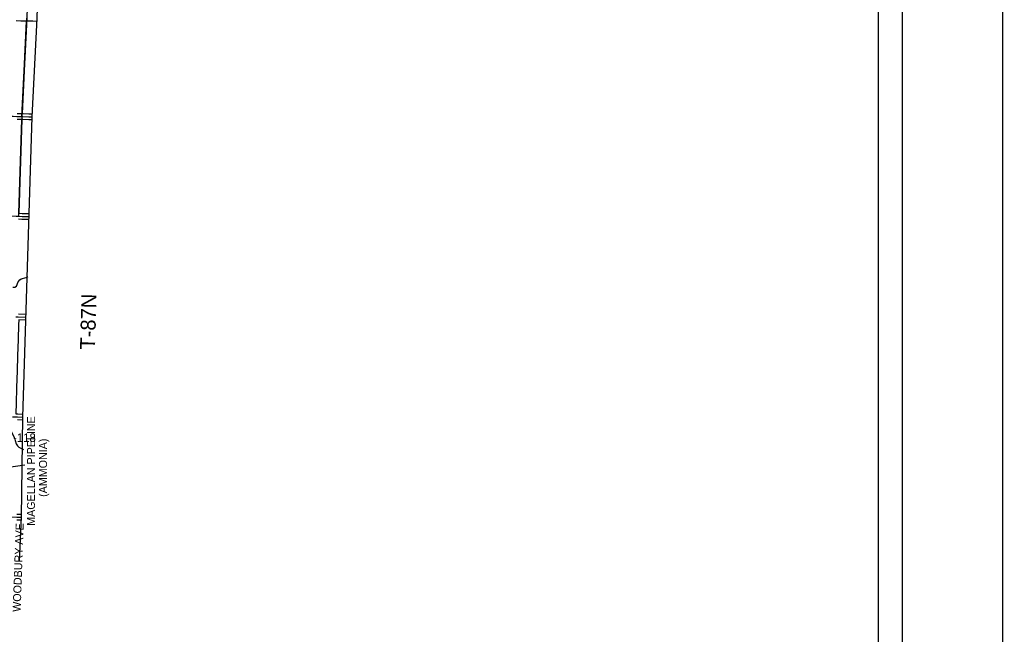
# Model space of a CAD drawing. Extents: x -157.2 to -99.3, y 12.2 to 46.2.
# Drawn here: x -111.04 to -101.22, y 21.8 to 27.94 of the extents above; entities that cross this region are included whole.
import ezdxf

# ---------------------------------------------------------------- set-up
doc = ezdxf.new("R2010")
doc.units = 0
for name, color, linetype in [('tdCoClipBndry', 7, 'Continuous'), ('tdCoCoAdjSecRdTxt', 7, 'Continuous'), ('tdCoCoBndry', 7, 'Continuous'), ('tdCoCoBndryPart', 7, 'Continuous'), ('tdCoFrame', 7, 'Continuous'), ('tdCoHydroRiver', 7, 'Continuous'), ('tdCoPipe', 7, 'Continuous'), ('tdCoPipeTxt', 7, 'Continuous'), ('tdCoPlotFrame', 7, 'Continuous'), ('tdCoSecRteBand', 7, 'Continuous'), ('tdCoSecRteCL', 7, 'Continuous'), ('tdCoSectLine', 7, 'Continuous'), ('tdCoSectLinePart', 7, 'Continuous'), ('tdCoStrucSecCoName', 7, 'Continuous'), ('tdCoSurfConc', 7, 'Continuous'), ('tdCoSurfGravel', 7, 'Continuous'), ('tdCoTwpBndryShd', 7, 'Continuous'), ('tdCoTwpRngTxt', 7, 'Continuous')]:
    doc.layers.add(name, color=color, linetype=linetype)

msp = doc.modelspace()

# ---------------------------------------------------------------- linework, layer by layer
at = {"layer": 'tdCoClipBndry'}
msp.add_lwpolyline([(-113.7794, 34.3475), (-110.7864, 34.2515), (-110.7527, 34.2444), (-110.7233, 34.2263), (-110.7018, 34.1994), (-110.6908, 34.1667), (-110.7147, 32.9562), (-110.7483, 31.9531), (-110.7733, 30.9585), (-110.8153, 29.9557), (-110.8218, 29.4734), (-110.8686, 27.9499), (-110.9166, 26.9673), (-111.0098, 23.9689), (-111.0246, 22.9691), (-111.0434, 22.5326)], dxfattribs=at)
at = {"layer": 'tdCoCoBndry'}
msp.add_lwpolyline([(-111.4683, 34.1721), (-111.0103, 34.1564), (-110.7896, 34.1515), (-110.8146, 32.9583), (-110.8482, 31.956), (-110.8733, 30.9611), (-110.9152, 29.9584), (-110.9217, 29.4765), (-110.9383, 28.9546), (-110.9672, 27.9529), (-110.9685, 27.9529), (-111.0165, 26.9713), (-111.0495, 25.9743)], dxfattribs=at)
at = {"layer": 'tdCoCoBndryPart'}
for points in [[(-110.9699, 27.924), (-111.015, 27.0009)], [(-111.0175, 26.9404), (-111.0485, 26.0043)]]:
    msp.add_lwpolyline(points, dxfattribs=at)
at = {"layer": 'tdCoFrame'}
for points in [[(-155.7179, 45.1623), (-102.2179, 45.1623), (-102.2179, 13.1623), (-155.7179, 13.1623)], [(-155.4779, 44.9223), (-102.4579, 44.9223), (-102.4579, 13.4023), (-155.4779, 13.4023)]]:
    msp.add_lwpolyline(points, close=True, dxfattribs=at)
at = {"layer": 'tdCoHydroRiver'}
for points in [[(-111.1073, 25.2653), (-111.0868, 25.2648), (-111.0707, 25.277), (-111.0539, 25.3192), (-111.0391, 25.3393), (-111.0247, 25.3484), (-110.9738, 25.3645), (-110.9579, 25.3733)], [(-111.4115, 24.1749), (-111.3135, 24.1187), (-111.2888, 24.0976), (-111.2647, 24.0528), (-111.2388, 24.0174), (-111.2253, 23.9886), (-111.2183, 23.9553), (-111.1601, 23.886), (-111.1603, 23.8797), (-111.1422, 23.8461), (-111.1224, 23.8187), (-111.0982, 23.7755), (-111.0864, 23.7468), (-111.0851, 23.7357), (-111.0733, 23.7007), (-111.0597, 23.6798), (-111.0473, 23.6685), (-111.0019, 23.6449)]]:
    msp.add_lwpolyline(points, dxfattribs=at)
at = {"layer": 'tdCoPipe'}
msp.add_lwpolyline([(-111.4314, 23.427), (-110.9885, 23.4903)], dxfattribs=at)
at = {"layer": 'tdCoPlotFrame'}
msp.add_lwpolyline([(-157.2179, 46.1623), (-101.2179, 46.1623), (-101.2179, 12.1623), (-157.2179, 12.1623)], close=True, dxfattribs=at)
at = {"layer": 'tdCoSecRteBand'}
for points in [[(-110.8699, 27.9216), (-110.9073, 27.9227), (-110.9687, 27.9238), (-110.9752, 27.9239), (-111.0262, 27.9242), (-111.0264, 27.9242), (-111.0267, 27.9243), (-111.0761, 27.9254)], [(-110.9175, 26.9386), (-110.9484, 26.9388), (-110.949, 26.9388), (-110.9495, 26.9388), (-111.0071, 26.9413), (-111.0161, 26.9413), (-111.023, 26.9413), (-111.0232, 26.9413), (-111.0235, 26.9413), (-111.0661, 26.942)], [(-111.0645, 27.002), (-111.0227, 27.0013), (-111.0161, 27.0013), (-111.0064, 27.0013), (-111.0058, 27.0013), (-111.0052, 27.0012), (-110.9475, 26.9988), (-110.9151, 26.9986)], [(-110.9485, 25.9408), (-110.9522, 25.9409), (-110.9523, 25.9409), (-110.9525, 25.9409), (-111.0163, 25.9429), (-111.0165, 25.9429), (-111.0167, 25.9429), (-111.0504, 25.9443)], [(-111.0478, 26.0042), (-111.0143, 26.0028), (-110.9508, 26.0009), (-110.9467, 26.0008)], [(-111.0524, 24.999), (-110.9779, 24.9972)], [(-110.9797, 24.9372), (-111.0482, 24.9389), (-111.0482, 24.9388), (-111.0487, 24.9388), (-111.0509, 24.8915), (-111.0548, 24.7453), (-111.0548, 24.7452), (-111.0548, 24.7451), (-111.0607, 24.5788), (-111.0642, 24.4317), (-111.0642, 24.4316), (-111.0642, 24.4314), (-111.0701, 24.2658), (-111.0746, 24.1044), (-111.0746, 24.1043), (-111.0746, 24.1041), (-111.078, 24.0072), (-111.078, 24.0072), (-111.078, 24.0072), (-111.0783, 24.0003), (-111.0591, 23.9998), (-111.0591, 23.9998), (-111.0591, 23.9998), (-111.0089, 23.9983)], [(-111.0103, 23.9383), (-111.0609, 23.9398)], [(-111.0671, 22.9973), (-111.0278, 22.9985), (-111.0241, 22.9987)], [(-111.0259, 22.9385), (-111.0667, 22.9373)]]:
    msp.add_lwpolyline(points, dxfattribs=at)
at = {"layer": 'tdCoSecRteCL'}
for points in [[(-112.0081, 27.023), (-111.97, 27.0208), (-111.8647, 27.0142), (-111.7081, 27.0075), (-111.6502, 27.0036), (-111.5545, 26.9981), (-111.5064, 26.9949), (-111.4526, 26.9905), (-111.3486, 26.9865), (-111.3086, 26.9846), (-111.2546, 26.9811), (-111.1794, 26.9782), (-111.1454, 26.9764), (-111.0656, 26.972), (-111.023, 26.9713), (-111.0161, 26.9713), (-111.0064, 26.9713), (-110.9482, 26.9688), (-110.9165, 26.9686)], [(-112.0471, 26.0195), (-112.0307, 26.019), (-111.8763, 26.0121), (-111.7572, 26.0071), (-111.5779, 25.9985), (-111.4344, 25.9914), (-111.2615, 25.9842), (-111.0741, 25.9753), (-111.0491, 25.9743), (-111.0154, 25.9728), (-110.9515, 25.9709), (-110.9476, 25.9708)], [(-111.0773, 24.9697), (-111.0532, 24.969), (-110.9788, 24.9672)], [(-111.1094, 23.9712), (-111.06, 23.9698), (-111.0099, 23.9683)], [(-112.1304, 23.005), (-112.1075, 23.0045), (-112.0061, 23.0028), (-111.9001, 22.9993), (-111.7953, 22.9971), (-111.6964, 22.9922), (-111.596, 22.9872), (-111.5181, 22.9848), (-111.4017, 22.9813), (-111.3179, 22.9806), (-111.2614, 22.9794), (-111.1921, 22.9749), (-111.1457, 22.9719), (-111.1304, 22.971), (-111.1243, 22.9706), (-111.0676, 22.9673), (-111.0266, 22.9685), (-111.0246, 22.9686)]]:
    msp.add_lwpolyline(points, dxfattribs=at)
at = {"layer": 'tdCoSectLine'}
for points in [[(-111.0165, 26.9713), (-110.9685, 27.9529)], [(-112.0085, 27.023), (-111.0681, 26.9721), (-111.0165, 26.9713)], [(-111.0165, 26.9713), (-111.0495, 25.9743)], [(-111.0165, 26.9713), (-110.9165, 26.9691)], [(-111.0495, 25.9743), (-110.9476, 25.9718)], [(-111.0777, 24.9697), (-110.9788, 24.9677)], [(-111.1098, 23.9712), (-111.0098, 23.9687)], [(-111.1245, 22.9706), (-111.0246, 22.9683)]]:
    msp.add_lwpolyline(points, dxfattribs=at)
at = {"layer": 'tdCoSectLinePart'}
for points in [[(-111.015, 27.0009), (-110.9699, 27.924)], [(-111.0485, 26.0043), (-111.0175, 26.9404)]]:
    msp.add_lwpolyline(points, dxfattribs=at)
at = {"layer": 'tdCoSurfConc'}
msp.add_lwpolyline([(-111.0773, 24.9697), (-111.0532, 24.969), (-110.9788, 24.9672)], dxfattribs=at)
at = {"layer": 'tdCoSurfGravel'}
for points in [[(-111.0656, 26.972), (-111.023, 26.9713), (-111.0161, 26.9713)], [(-111.0161, 26.9713), (-111.0064, 26.9713), (-110.9482, 26.9688), (-110.9165, 26.9686)], [(-111.0491, 25.9743), (-111.0154, 25.9728), (-110.9515, 25.9709), (-110.9476, 25.9708)], [(-111.1094, 23.9712), (-111.06, 23.9698), (-111.0099, 23.9683)], [(-111.1243, 22.9706), (-111.0676, 22.9673), (-111.0266, 22.9685), (-111.0246, 22.9686)]]:
    msp.add_lwpolyline(points, dxfattribs=at)
at = {"layer": 'tdCoTwpBndryShd'}
msp.add_lwpolyline([(-111.4683, 34.1721), (-111.0103, 34.1564), (-110.7896, 34.1515), (-110.8146, 32.9583), (-110.8482, 31.956), (-110.8733, 30.9611), (-110.9152, 29.9584), (-110.9217, 29.4765), (-110.9383, 28.9546), (-110.9684, 27.9536), (-110.9685, 27.9529), (-111.0165, 26.9713), (-111.0495, 25.9743)], dxfattribs=at)

# ---------------------------------------------------------------- texts
at = {"layer": 'tdCoCoAdjSecRdTxt'}
msp.add_text('WOODBURY AVE', height=0.08, rotation=87.98419, dxfattribs=at).set_placement((-111.0301, 22.0218))
at = {"layer": 'tdCoPipeTxt'}
for s, p in [('MAGELLAN PIPELINE', (-110.8869, 22.8828)), ('(AMMONIA)', (-110.7665, 23.1716))]:
    msp.add_text(s, height=0.08, rotation=89.91639, dxfattribs=at).set_placement(p)
at = {"layer": 'tdCoStrucSecCoName'}
msp.add_text('MORGAN M-118', height=0.085, dxfattribs=at).set_placement((-111.7437, 23.7203))
at = {"layer": 'tdCoTwpRngTxt'}
msp.add_text('T-87N', height=0.15, rotation=88.391, dxfattribs=at).set_placement((-110.2868, 24.6412))

doc.saveas('drawing.dxf')
